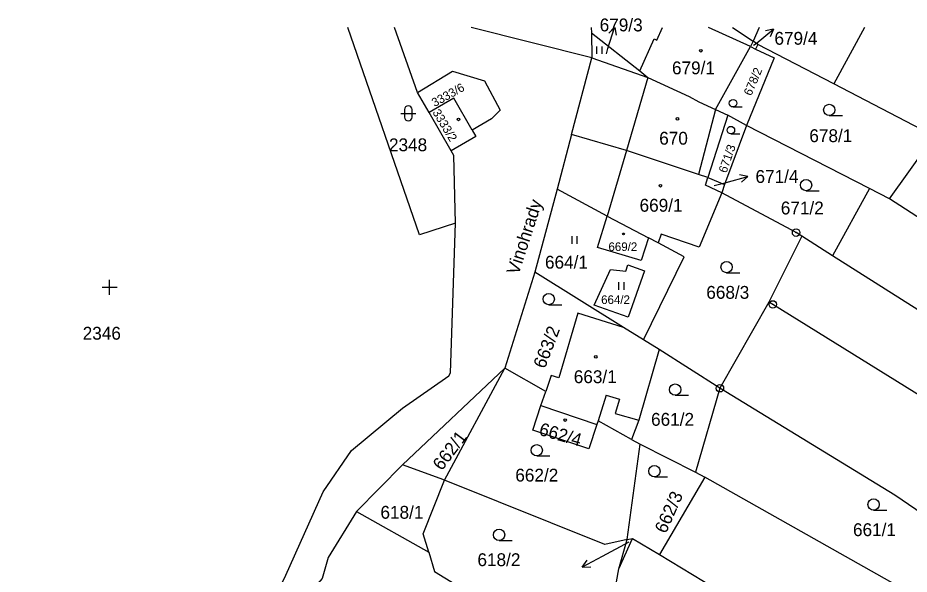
# Model space of a CAD drawing. Extents: x -600849 to -599899, y -1204328 to -1203436.
# Drawn here: x -600587.3 to -600469.3, y -1203510.5 to -1203436.9 of the extents above; entities that cross this region are included whole.
import ezdxf

# ---------------------------------------------------------------- set-up
doc = ezdxf.new("R2010")
doc.units = 0
for name, color, linetype in [('Vrstva 1', 7, 'Continuous'), ('Vrstva 2', 7, 'Continuous'), ('Vrstva 3', 7, 'Continuous'), ('Vrstva 4', 7, 'Continuous'), ('Vrstva 5', 7, 'Continuous'), ('Vrstva 7', 7, 'Continuous'), ('Vrstva 8', 7, 'Continuous')]:
    doc.layers.add(name, color=color, linetype=linetype)

msp = doc.modelspace()

# ---------------------------------------------------------------- linework, layer by layer
at = {"layer": 'Vrstva 1'}
for p, q in [((-600534.42, -1203446.77), (-600537.46, -1203438.18)), ((-600511.35, -1203442.18), (-600527.33, -1203438.18)), ((-600511.44, -1203438.18), (-600511.4, -1203438.87)), ((-600492.71, -1203438.18), (-600490, -1203439.98)), ((-600475.25, -1203438.18), (-600479.32, -1203445.64)), ((-600511.4, -1203438.87), (-600511.35, -1203442.18)), ((-600494.98, -1203449.04), (-600490.33, -1203440.69)), ((-600490, -1203439.98), (-600490.33, -1203440.69)), ((-600490.33, -1203440.69), (-600489.68, -1203441.03)), ((-600489.36, -1203440.42), (-600490, -1203439.98)), ((-600489.36, -1203440.42), (-600489.68, -1203441.03)), ((-600479.32, -1203445.64), (-600489.36, -1203440.42)), ((-600514.04, -1203452.35), (-600511.35, -1203442.18)), ((-600511.35, -1203442.18), (-600503.92, -1203444.79)), ((-600466.04, -1203452.54), (-600479.32, -1203445.64)), ((-600532.89, -1203449.43), (-600534.42, -1203446.77)), ((-600497.2, -1203448.02), (-600494.98, -1203449.04)), ((-600529.96, -1203454.5), (-600532.89, -1203449.43)), ((-600493.37, -1203449.78), (-600496.01, -1203458.04)), ((-600494.98, -1203449.04), (-600493.37, -1203449.78)), ((-600490.86, -1203451.14), (-600493.37, -1203449.78)), ((-600490.86, -1203451.14), (-600493.78, -1203458.93)), ((-600474.61, -1203459.46), (-600490.86, -1203451.14)), ((-600514.04, -1203452.35), (-600515.95, -1203459.56)), ((-600506.76, -1203454.45), (-600514.04, -1203452.35)), ((-600471.93, -1203460.83), (-600466.04, -1203452.54)), ((-600529.6, -1203455.13), (-600529.96, -1203454.5)), ((-600529.39, -1203464.07), (-600529.6, -1203455.13)), ((-600496.31, -1203459.03), (-600496.01, -1203458.04)), ((-600496.01, -1203458.04), (-600493.78, -1203458.93)), ((-600515.95, -1203459.56), (-600518.91, -1203470.53)), ((-600509.31, -1203463.12), (-600515.95, -1203459.56)), ((-600494.16, -1203460.05), (-600496.31, -1203459.03)), ((-600493.78, -1203458.93), (-600494.16, -1203460.05)), ((-600474.61, -1203459.46), (-600479.49, -1203468.38)), ((-600471.93, -1203460.83), (-600474.61, -1203459.46)), ((-600509.31, -1203463.12), (-600503.86, -1203466.01)), ((-600502.58, -1203466.68), (-600503.86, -1203466.01)), ((-600483.55, -1203465.8), (-600487.94, -1203474.53)), ((-600479.49, -1203468.38), (-600483.55, -1203465.8)), ((-600518.91, -1203470.53), (-600522.85, -1203483.26)), ((-600507.14, -1203477.87), (-600518.91, -1203470.53)), ((-600487.94, -1203474.53), (-600494.4, -1203485.9)), ((-600507.14, -1203477.87), (-600513.19, -1203475.99)), ((-600504.49, -1203479.51), (-600507.14, -1203477.87)), ((-600502.43, -1203480.79), (-600504.49, -1203479.51)), ((-600494.4, -1203485.9), (-600502.43, -1203480.79)), ((-600522.85, -1203483.26), (-600536.41, -1203496.03)), ((-600530.85, -1203498.06), (-600522.85, -1203483.26)), ((-600517.45, -1203486.34), (-600522.85, -1203483.26)), ((-600518.08, -1203488.18), (-600517.45, -1203486.34)), ((-600494.4, -1203485.9), (-600497.61, -1203497.03)), ((-600518.08, -1203488.18), (-600510.68, -1203490.7)), ((-600506.67, -1203505.93), (-600504.96, -1203493.32)), ((-600506.08, -1203492.7), (-600504.96, -1203493.32)), ((-600504.96, -1203493.32), (-600497.61, -1203497.03)), ((-600536.41, -1203496.03), (-600542.5, -1203502.23)), ((-600497.61, -1203497.03), (-600496.38, -1203497.68)), ((-600496.38, -1203497.68), (-600502.41, -1203507.91)), ((-600542.5, -1203502.23), (-600532.93, -1203507.61)), ((-600507.79, -1203509.79), (-600505.96, -1203505.77)), ((-600507.79, -1203509.79), (-600506.67, -1203505.93)), ((-600506.67, -1203505.93), (-600505.96, -1203505.77)), ((-600505.96, -1203505.77), (-600502.41, -1203507.91)), ((-600502.41, -1203507.91), (-600493.64, -1203513.21)), ((-600510.04, -1203522.74), (-600507.79, -1203509.79))]:
    msp.add_line(p, q, dxfattribs=at)
for points in [[(-600529.39, -1203464.07), (-600534.16, -1203465.61), (-600543.64, -1203438.18)], [(-600490.33, -1203440.69), (-600495.92, -1203438.18)], [(-600489.22, -1203438.18), (-600490, -1203439.98)], [(-600511.4, -1203438.87), (-600505, -1203443.93), (-600503.92, -1203444.79)], [(-600489.68, -1203441.03), (-600487.21, -1203442.2), (-600490.86, -1203451.14)], [(-600534.42, -1203446.77), (-600529.78, -1203443.94), (-600525.55, -1203445.24), (-600523.49, -1203449.1), (-600524.63, -1203450.27), (-600527.18, -1203451.75)], [(-600503.92, -1203444.79), (-600498.47, -1203447.3), (-600497.2, -1203448.02)], [(-600527.18, -1203451.75), (-600529.61, -1203447.54), (-600532.89, -1203449.43)], [(-600527.18, -1203451.75), (-600526.69, -1203452.61), (-600529.96, -1203454.5)], [(-600496.01, -1203458.04), (-600497.25, -1203457.62), (-600506.76, -1203454.45)], [(-600494.16, -1203460.05), (-600497.13, -1203467.23), (-600502.17, -1203465.53), (-600502.58, -1203466.68)], [(-600483.55, -1203465.8), (-600484.31, -1203465.32), (-600494.16, -1203460.05)], [(-600443.57, -1203479.38), (-600447.01, -1203476.96), (-600471.93, -1203460.83)], [(-600503.86, -1203466.01), (-600504.81, -1203469), (-600510.59, -1203467.28), (-600509.31, -1203463.12)], [(-600530.27, -1203484.25), (-600530.04, -1203483.88), (-600529.39, -1203464.07)], [(-600504.49, -1203479.51), (-600499.15, -1203468.5), (-600502.58, -1203466.68)], [(-600433.85, -1203501.07), (-600461.23, -1203479.96), (-600479.49, -1203468.38)], [(-600504.4, -1203470.35), (-600506.55, -1203476.48), (-600511.03, -1203474.91), (-600508.88, -1203470.19), (-600506.86, -1203470.41), (-600506.57, -1203469.59), (-600504.4, -1203470.35)], [(-600439.36, -1203508.32), (-600463.93, -1203489.36), (-600487.39, -1203474.82), (-600487.94, -1203474.53)], [(-600513.19, -1203475.99), (-600515.7, -1203484.55), (-600516.72, -1203484.2), (-600517.45, -1203486.34)], [(-600502.43, -1203480.79), (-600505.14, -1203490.14), (-600506.08, -1203492.7)], [(-600645.19, -1203571.16), (-600643.45, -1203572.4), (-600642.87, -1203572.55), (-600642.3, -1203572.31), (-600640.94, -1203570.26), (-600640.09, -1203571.18), (-600633.19, -1203566.46), (-600625.08, -1203560.78), (-600591.46, -1203542.4), (-600591.38, -1203542.56), (-600581.75, -1203537.86), (-600573.23, -1203533.09), (-600569.96, -1203531.02), (-600565.64, -1203527.34), (-600560.36, -1203521.05), (-600553.06, -1203512.74), (-600552.4, -1203511.74), (-600551.87, -1203510.65), (-600546.9, -1203499.62), (-600543.15, -1203494.15), (-600536.39, -1203488.52), (-600530.27, -1203484.25)], [(-600440.37, -1203521.13), (-600471.26, -1203500.06), (-600494.4, -1203485.9)], [(-600510.68, -1203490.7), (-600511.76, -1203493.92), (-600519.14, -1203491.46), (-600518.08, -1203488.18)], [(-600506.08, -1203492.7), (-600510.53, -1203490.22), (-600510.68, -1203490.7)], [(-600530.85, -1203498.06), (-600531.43, -1203497.83), (-600536.41, -1203496.03)], [(-600532.93, -1203507.61), (-600533.66, -1203505.17), (-600530.85, -1203498.06)], [(-600506.67, -1203505.93), (-600509.64, -1203506.59), (-600530.85, -1203498.06)], [(-600450.34, -1203526.35), (-600468.48, -1203513.43), (-600496.38, -1203497.68)], [(-600542.5, -1203502.23), (-600546.27, -1203508.32), (-600547.05, -1203511.06), (-600564.41, -1203531.04), (-600567.71, -1203535.68)], [(-600532.93, -1203507.61), (-600532.18, -1203510.17), (-600526.7, -1203513.51), (-600521.35, -1203516.47), (-600516.1, -1203519.91)]]:
    msp.add_lwpolyline(points, dxfattribs=at)
at = {"layer": 'Vrstva 3'}
for p, q in [((-600510.67, -1203441.67), (-600510.67, -1203440.67)), ((-600510, -1203441.67), (-600510, -1203440.67)), ((-600492.65, -1203448.69), (-600491.47, -1203448.69)), ((-600536.64, -1203449.54), (-600534.64, -1203449.54)), ((-600536.14, -1203449.04), (-600536.14, -1203450.04)), ((-600535.14, -1203450.04), (-600535.14, -1203449.04)), ((-600479.92, -1203449.84), (-600478.17, -1203449.84)), ((-600492.95, -1203452.26), (-600491.77, -1203452.26)), ((-600483, -1203459.78), (-600481.25, -1203459.78)), ((-600513.96, -1203466.81), (-600513.96, -1203465.8)), ((-600513.29, -1203466.81), (-600513.29, -1203465.8)), ((-600493.51, -1203470.62), (-600491.76, -1203470.62)), ((-600574.18, -1203472.56), (-600576.18, -1203472.56)), ((-600575.18, -1203473.56), (-600575.18, -1203471.56)), ((-600507.76, -1203472.89), (-600507.76, -1203471.89)), ((-600507.09, -1203472.89), (-600507.09, -1203471.89)), ((-600517.06, -1203474.86), (-600515.31, -1203474.86)), ((-600500.32, -1203486.84), (-600498.57, -1203486.84)), ((-600518.64, -1203494.86), (-600516.89, -1203494.86)), ((-600503.07, -1203497.63), (-600501.32, -1203497.63)), ((-600474.06, -1203502.04), (-600472.31, -1203502.04)), ((-600523.63, -1203506.05), (-600521.88, -1203506.05))]:
    msp.add_line(p, q, dxfattribs=at)
for centre, radius in [((-600492.65, -1203448.19), 0.502), ((-600479.92, -1203449.09), 0.75), ((-600492.95, -1203451.76), 0.502), ((-600483, -1203459.03), 0.75), ((-600493.51, -1203469.87), 0.75), ((-600517.06, -1203474.11), 0.75), ((-600500.32, -1203486.09), 0.75), ((-600518.64, -1203494.11), 0.75), ((-600503.07, -1203496.88), 0.75), ((-600474.06, -1203501.29), 0.75), ((-600523.63, -1203505.3), 0.75)]:
    msp.add_circle(centre, radius, dxfattribs=at)
for centre, start, end in [((-600535.64, -1203449.04), 0, 180), ((-600535.64, -1203450.04), 180, 359.9879)]:
    msp.add_arc(centre, 0.5, start, end, dxfattribs=at)
at = {"layer": 'Vrstva 4'}
for p, q in [((-600502.73, -1203439.84), (-600501.99, -1203438.18)), ((-600505, -1203443.93), (-600503.09, -1203439.68)), ((-600503.09, -1203439.68), (-600502.73, -1203439.84)), ((-600503.92, -1203444.79), (-600506.76, -1203454.45)), ((-600494.98, -1203449.04), (-600497.25, -1203457.62)), ((-600506.76, -1203454.45), (-600509.31, -1203463.12)), ((-600509.46, -1203486.83), (-600510.53, -1203490.22)), ((-600509.46, -1203486.83), (-600507.7, -1203487.34)), ((-600507.7, -1203487.34), (-600508.26, -1203489.24)), ((-600508.26, -1203489.24), (-600505.14, -1203490.14))]:
    msp.add_line(p, q, dxfattribs=at)
at = {"layer": 'Vrstva 5'}
for centre, radius in [((-600496.91, -1203441.25), 0.175), ((-600529, -1203450.33), 0.175), ((-600500.03, -1203450.27), 0.175), ((-600502.28, -1203459.11), 0.175), ((-600507.16, -1203465.49), 0.117), ((-600510.84, -1203481.76), 0.175), ((-600514.88, -1203490.11), 0.175)]:
    msp.add_circle(centre, radius, dxfattribs=at)
at = {"layer": 'Vrstva 7'}
for p, q in [((-600509.21, -1203440.97), (-600508.36, -1203438.18)), ((-600508.41, -1203438.18), (-600509.1, -1203438.91)), ((-600508.32, -1203438.18), (-600508.15, -1203439.2)), ((-600489.62, -1203440.28), (-600487.29, -1203438.39)), ((-600487.29, -1203438.39), (-600488.38, -1203438.63)), ((-600487.29, -1203438.39), (-600487.75, -1203439.41)), ((-600489.93, -1203440.53), (-600489.62, -1203440.28)), ((-600509.42, -1203441.67), (-600509.21, -1203440.97)), ((-600493.59, -1203458.67), (-600490.69, -1203457.89)), ((-600490.69, -1203457.89), (-600491.79, -1203457.67)), ((-600490.69, -1203457.89), (-600491.53, -1203458.64)), ((-600495.17, -1203459.09), (-600493.59, -1203458.67)), ((-600506.44, -1203506.25), (-600509.97, -1203508.16)), ((-600509.97, -1203508.16), (-600512.62, -1203509.57)), ((-600512.62, -1203509.57), (-600511.97, -1203508.66)), ((-600512.62, -1203509.57), (-600511.5, -1203509.54))]:
    msp.add_line(p, q, dxfattribs=at)
at = {"layer": 'Vrstva 8'}
for centre, radius in [((-600484.31, -1203465.32), 0.5), ((-600484.31, -1203465.32), 0.0303), ((-600487.39, -1203474.82), 0.5), ((-600487.39, -1203474.82), 0.0303), ((-600494.4, -1203485.9), 0.5), ((-600494.4, -1203485.9), 0.0303)]:
    msp.add_circle(centre, radius, dxfattribs=at)

# ---------------------------------------------------------------- texts
at = {"layer": 'Vrstva 2'}
for s, height, p in [('679/3', 1.7, (-600510.31, -1203438.69)), ('679/4', 1.7, (-600487.18, -1203440.46)), ('679/1', 1.7, (-600500.74, -1203444.37)), ('670', 1.7, (-600502.43, -1203453.68)), ('678/1', 1.7, (-600482.56, -1203453.34)), ('2348', 1.7, (-600538.2, -1203454.55)), ('671/4', 1.7, (-600489.69, -1203458.74)), ('669/1', 1.7, (-600505.03, -1203462.55)), ('671/2', 1.7, (-600486.34, -1203462.91)), ('669/2', 1.14, (-600509.15, -1203467.75)), ('664/1', 1.7, (-600517.55, -1203470.08)), ('668/3', 1.7, (-600496.2, -1203474.07)), ('664/2', 1.14, (-600510.12, -1203474.76)), ('2346', 1.7, (-600578.74, -1203479.48)), ('663/1', 1.7, (-600513.74, -1203485.23)), ('661/2', 1.7, (-600503.51, -1203490.87)), ('662/2', 1.7, (-600521.48, -1203498.25)), ('618/1', 1.7, (-600539.33, -1203503.17)), ('661/1', 1.7, (-600476.78, -1203505.47)), ('618/2', 1.7, (-600526.49, -1203509.44))]:
    msp.add_text(s, height=height, dxfattribs=at).set_placement(p)
for s, height, rotation, p in [('678/2', 1.14, 67, (-600490.25, -1203447.3)), ('3333/6', 1.14, 29, (-600532.16, -1203448.72)), ('3333/2', 1.14, 301, (-600532.49, -1203449.4)), ('671/3', 1.14, 71, (-600493.53, -1203457.51)), ('663/2', 1.7, 69, (-600517.57, -1203483.41)), ('662/4', 1.7, 344, (-600518.46, -1203492.05)), ('662/1', 1.7, 53, (-600531.2, -1203496.91)), ('662/3', 1.7, 66, (-600501.55, -1203505.23))]:
    msp.add_text(s, height=height, rotation=rotation, dxfattribs=at).set_placement(p)
at = {"layer": 'Vrstva 7'}
msp.add_text('Vinohrady', height=1.7, rotation=72, dxfattribs=at).set_placement((-600521.06, -1203471))

doc.saveas('drawing.dxf')
